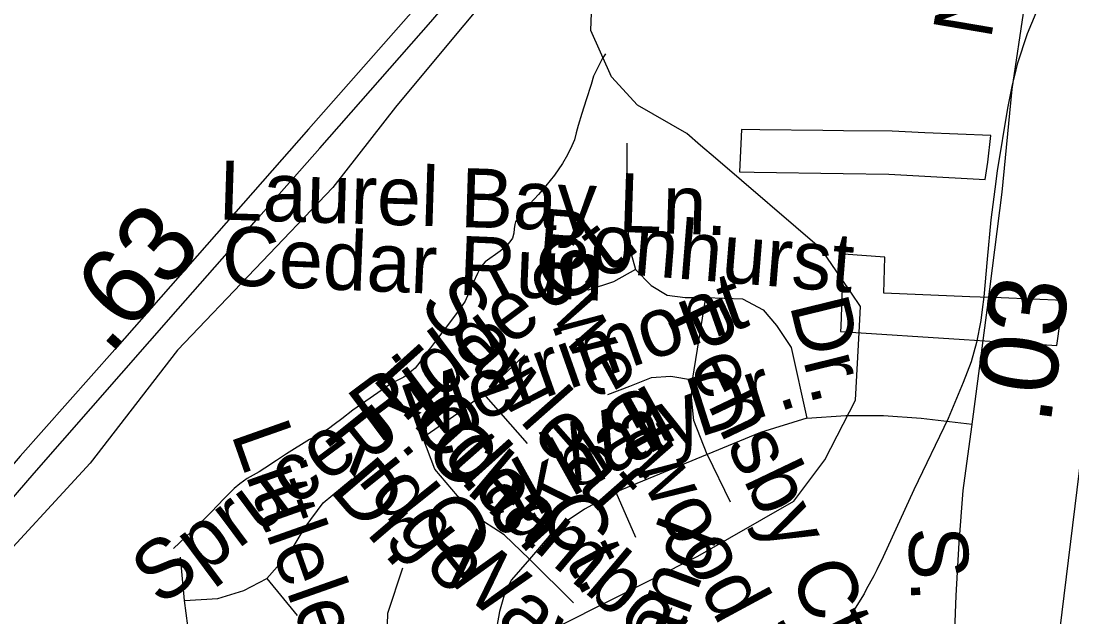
# Model space of a CAD drawing. Extents: x 2001466 to 31450019, y -30647475 to 847247.
# Drawn here: x 2045716 to 2049095, y 695720 to 697636 of the extents above; entities that cross this region are included whole.
import ezdxf

# ---------------------------------------------------------------- set-up
doc = ezdxf.new("R2010")
doc.units = 0
for name, color, linetype in [('Exist Boundary Political City Limit New', 7, 'Continuous'), ('Exist Boundary Political City Limit New Hole', 7, 'Continuous'), ('Exist Hydrographic Misc Water Feature', 7, 'Continuous'), ('Exist Road Non-System Type 51', 7, 'Continuous'), ('Exist Road Non-System Type 51 Label', 7, 'Continuous'), ('Exist Road Primary NC Attributed', 7, 'Continuous'), ('Exist Road Primary NC Divided Attributed', 7, 'Continuous'), ('Exist Road Primary NC Label', 7, 'Continuous'), ('Exist Road Primary NC Service Mileage Hundredths English Label', 7, 'Continuous'), ('Map Preparation Boundary City Limit Buffer Line', 7, 'Continuous')]:
    doc.layers.add(name, color=color, linetype=linetype)

msp = doc.modelspace()

# ---------------------------------------------------------------- linework, layer by layer
at = {"layer": 'Exist Boundary Political City Limit New'}
msp.add_lwpolyline([(2047200.1, 697695.4), (2047111.9, 697589.4), (2046920.2, 697359.6), (2046718.2, 697100.6), (2046219.1, 696578.1), (2045937.6, 696214.2), (2045601.9, 695849.6), (2045404.1, 695587.1), (2045394.9, 695569.2), (2045153.8, 695538.6), (2045142.2, 695545.7), (2045099.1, 695544.9), (2045000, 695541.9), (2044730.4, 695538.5), (2044386.1, 695529.1), (2044012.9, 695515.3), (2043630.1, 695501.1), (2043593, 695699.4), (2043497.5, 695693.8), (2043438.1, 695688.3), (2043433, 695715.4)], dxfattribs=at)
at = {"layer": 'Exist Boundary Political City Limit New Hole'}
for points in [[(2048090.8, 697286.7), (2048032.2, 697287.5), (2048030.2, 697241.4), (2048025.5, 697150.8), (2048072.6, 697150), (2048359.5, 697146.3), (2048506.5, 697143.1), (2048602.8, 697138), (2048816.1, 697126.8), (2048823.8, 697182.3), (2048834.2, 697267.8), (2048621.9, 697276.6), (2048516.2, 697281.8), (2048360.4, 697283), (2048294, 697283.9), (2048090.8, 697286.7)], [(2048493.4, 696877.2), (2048360.1, 696886.4), (2048356, 696778.2), (2048351.4, 696654), (2048350.8, 696637.7), (2048748.2, 696612.1), (2048848.2, 696605.8), (2049046.2, 696593.1), (2049066, 696737.8), (2048866.9, 696745.9), (2048766.6, 696749.1), (2048490, 696761.4), (2048493.4, 696877.2)]]:
    msp.add_lwpolyline(points, dxfattribs=at)
at = {"layer": 'Exist Hydrographic Misc Water Feature'}
for p, q in [((2047948.8, 697194.6), (2047900.9, 697235.8)), ((2048376.5, 696774.8), (2048295.1, 696894.2)), ((2048385.5, 696761.5), (2048376.5, 696774.8)), ((2048696.3, 696358.4), (2048586.2, 696128.8)), ((2048433.6, 695808.1), (2048426.2, 695794.7))]:
    msp.add_line(p, q, dxfattribs=at)
for points in [[(2047900.9, 697235.8), (2047856.2, 697274.2), (2047698.3, 697365.9), (2047614.2, 697456.3), (2047547.4, 697605.3), (2047555.4, 697805.2), (2047588.4, 697916.1), (2047596.4, 698132.5), (2047621.2, 698197.6), (2047587.6, 698462.4)], [(2049045.3, 697799.3), (2048992.2, 697694.6), (2048950.3, 697594.5)], [(2048950.3, 697594.5), (2048918.6, 697497.6), (2048910.6, 697465.2)], [(2048950.3, 697594.5), (2048918.6, 697497.6), (2048910.6, 697465.2)], [(2047594.5, 697530.4), (2047584.5, 697514.4), (2047566.6, 697480.4), (2047556.6, 697458.4), (2047548.6, 697432.3), (2047532.8, 697382.3), (2047518.9, 697338.4), (2047507, 697300.3), (2047501, 697276.3), (2047495.1, 697254.3), (2047487.1, 697234.3), (2047473.1, 697206.3), (2047457.2, 697178.2), (2047431.3, 697140.2), (2047403.2, 697106.1), (2047379.4, 697078.1), (2047351.3, 697048.1), (2047333.5, 697028), (2047321.6, 697016), (2047311.6, 697000), (2047305.4, 696990), (2047303.6, 696982), (2047301.7, 696967.9), (2047299.7, 696953.9), (2047295.6, 696937.9), (2047287.6, 696925.9), (2047275.7, 696912), (2047255.8, 696895.9), (2047207.8, 696861.8), (2047193.9, 696845.8), (2047183.8, 696823.8), (2047169.9, 696793.7), (2047144, 696735.7), (2047124.1, 696707.7), (2047090.3, 696661.6), (2047058.3, 696619.6), (2047032.3, 696585.5), (2047016.3, 696565.5), (2046998.4, 696539.5), (2046982.5, 696519.4), (2046966.5, 696507.4), (2046946.6, 696491.4), (2046918.7, 696477.3), (2046898.6, 696465.3), (2046838.7, 696423.2), (2046782.7, 696385.1), (2046746.8, 696357), (2046722.9, 696339), (2046704.8, 696324.9), (2046678.8, 696308.9), (2046643.1, 696290.8), (2046569.1, 696244.7), (2046537.1, 696222.6), (2046499.1, 696198.6), (2046481.1, 696186.6), (2046443.2, 696164.5), (2046419.2, 696148.4), (2046401.3, 696132.4), (2046369.3, 696100.4), (2046327.5, 696056.3), (2046263.5, 695994.2), (2046205.7, 695940.1)], [(2048910.6, 697465.2), (2048902.4, 697430.8), (2048887.2, 697355.7)], [(2048910.6, 697465.2), (2048902.4, 697430.8), (2048887.2, 697355.7)], [(2048887.2, 697355.7), (2048854.2, 697154.6), (2048846.8, 697095.9)], [(2048887.2, 697355.7), (2048854.2, 697154.6), (2048846.8, 697095.9)], [(2048295.1, 696894.2), (2048290.3, 696901.2), (2047948.8, 697194.6)], [(2048846.8, 697095.9), (2048834.3, 696996.4), (2048822.6, 696870)], [(2048846.8, 697095.9), (2048834.3, 696996.4), (2048822.6, 696870)], [(2048822.6, 696870), (2048811.1, 696749.3), (2048806, 696708.9)], [(2048822.6, 696870), (2048811.1, 696749.3), (2048806, 696708.9)], [(2048410.7, 696634.4), (2048415.2, 696718.1), (2048385.5, 696761.5)], [(2048806, 696708.9), (2048801.3, 696673.3), (2048788.1, 696602.3), (2048770.3, 696540.3), (2048758, 696507.4)], [(2048806, 696708.9), (2048801.3, 696673.3), (2048788.1, 696602.3), (2048770.3, 696540.3), (2048758, 696507.4)], [(2047226.3, 695557.9), (2047309.3, 695621.8), (2047892.3, 695915.1), (2048200.3, 696092.6), (2048300.3, 696225), (2048399.2, 696416.6), (2048410.7, 696634.4)], [(2048758, 696507.4), (2048745.3, 696473.8), (2048696.3, 696358.4)], [(2048758, 696507.4), (2048745.3, 696473.8), (2048696.3, 696358.4)], [(2047521.1, 693714.6), (2047887.1, 694225.5), (2048353.2, 694642.6), (2048943.2, 695050.5), (2048993.2, 695167.6), (2049139.2, 696355.9)], [(2048586.2, 696128.8), (2048487.3, 695913.3), (2048467, 695871.4)], [(2048586.2, 696128.8), (2048487.3, 695913.3), (2048467, 695871.4)], [(2048467, 695871.4), (2048458, 695852.5), (2048433.6, 695808.1)], [(2048467, 695871.4), (2048458, 695852.5), (2048433.6, 695808.1)], [(2048426.2, 695794.7), (2048306.3, 695601.8), (2048278.2, 695550.9)], [(2048426.2, 695794.7), (2048306.3, 695601.8), (2048278.2, 695550.9)]]:
    msp.add_lwpolyline(points, dxfattribs=at)
at = {"layer": 'Exist Road Non-System Type 51'}
for points in [[(2047663.8, 697243.5), (2047663.8, 697001), (2047671.7, 696907.1), (2047691.2, 696836.7)], [(2047691.2, 696836.7), (2047620.8, 696797.6), (2047538.8, 696770.2), (2047491.9, 696774.1)], [(2047691.2, 696836.7), (2047742, 696785.9), (2047792.8, 696754.6), (2047851.5, 696746.7), (2047917.9, 696746.7)], [(2047874.9, 696480.8), (2047917.9, 696746.7)], [(2047917.9, 696746.7), (2048035.2, 696742.8), (2048101.6, 696707.6), (2048144.6, 696656.8), (2048191.5, 696586.4), (2048242.3, 696359.5)], [(2047202.6, 696437.8), (2047335.5, 696562.9)], [(2047874.9, 696480.8), (2047804.6, 696492.5), (2047742, 696488.6), (2047671.7, 696461.2), (2047601.3, 696433.8)], [(2047921.8, 696242.2), (2047878.8, 696351.7), (2047871, 696426), (2047874.9, 696480.8)], [(2047007.2, 696296.9), (2047120.5, 696375.2), (2047202.6, 696437.8)], [(2047202.6, 696437.8), (2047343.3, 696277.4)], [(2048242.3, 696359.5), (2048093.8, 696312.6), (2047921.8, 696242.2)], [(2048242.3, 696359.5), (2048367.4, 696367.4), (2048488.6, 696367.4), (2048609.7, 696359.5), (2048773.6, 696339.5)], [(2047351.1, 695905.8), (2047269.1, 695984), (2047202.6, 696027.1), (2047155.7, 696066.2), (2047046.3, 696195.3), (2047007.2, 696296.9)], [(2047921.8, 696242.2), (2047628.7, 696120.9)], [(2047921.8, 696242.2), (2047996.1, 696089.7)], [(2046506.3, 695843.8), (2046580.6, 695928), (2046629, 696008.8), (2046687, 696086.3), (2046780.6, 696163.8)], [(2047628.7, 696120.9), (2047527, 696066.2), (2047468.4, 696027.1), (2047413.7, 695980.1), (2047351.1, 695905.8)], [(2047628.7, 696120.9), (2047691.2, 695976.2)], [(2046241.7, 695772.7), (2046228.8, 695911.6)], [(2047351.1, 695905.8), (2047292.4, 695838.9), (2047271.4, 695796.9), (2047253.7, 695737.2), (2047223, 695562.8)], [(2047351.1, 695905.8), (2047491.9, 695765)], [(2046942, 695876.4), (2046893.6, 695731.1), (2046890.3, 695624.5), (2046919.4, 695537.3), (2046958.1, 695479.2), (2047016.2, 695424.3), (2047083.9, 695388.8), (2047180.7, 695356.2)], [(2046241.7, 695772.7), (2046348.2, 695779.2), (2046432.1, 695805), (2046506.3, 695843.8)], [(2046506.3, 695843.8), (2046603.1, 695724.3)], [(2046267.6, 695569.3), (2046241.7, 695772.7)], [(2047694.1, 695457.9), (2047808.7, 695750.1)]]:
    msp.add_lwpolyline(points, dxfattribs=at)
at = {"layer": 'Exist Road Primary NC Attributed'}
msp.add_lwpolyline([(2049079.7, 693939.7), (2049029.5, 694140.4), (2048984.1, 694328.4), (2048886.5, 694703.4), (2048837.9, 694916.8), (2048763.5, 695240), (2048738.2, 695420.7), (2048716.6, 695646.7), (2048722.9, 695789.3), (2048731.9, 695958.3), (2048744.5, 696126.3), (2048772.5, 696331.2), (2048823.7, 696714.6), (2048870.7, 697085.4), (2048902.9, 697417.1), (2048942.4, 697683.3)], dxfattribs=at)
at = {"layer": 'Exist Road Primary NC Divided Attributed'}
for points in [[(2045017.3, 694290.1), (2045040.8, 694623.5), (2045059.9, 694780.9), (2045093.5, 694976.6), (2045120.2, 695081), (2045150.3, 695188.9), (2045191.5, 695314.2), (2045252.5, 695457.3), (2045299.4, 695547), (2045335.5, 695620), (2045387.4, 695708.8), (2045468.1, 695833.4), (2045569.6, 695965), (2045757.6, 696181.9), (2046221.2, 696710.4), (2046480.7, 697005.8), (2046676.8, 697227.3), (2047033.1, 697633.5), (2047229.2, 697863.1)], [(2046977.8, 697671.5), (2046639.8, 697288.5), (2046017.1, 696580), (2045712.6, 696237.3), (2045553.5, 696051.5), (2045419.7, 695881.9), (2045341.3, 695766.5), (2045289.4, 695685.7), (2045235.2, 695585.3), (2045189, 695487.3), (2045128.1, 695345.9), (2045079, 695198.4), (2045025.2, 694986.8), (2044993.2, 694796), (2044968.5, 694619.6), (2044957.2, 694474.3), (2044951.7, 694316.9)]]:
    msp.add_lwpolyline(points, dxfattribs=at)
at = {"layer": 'Map Preparation Boundary City Limit Buffer Line'}
for points in [[(2047200.1, 697695.4), (2047111.9, 697589.4), (2046920.2, 697359.6), (2046718.2, 697100.6), (2046219.1, 696578.1), (2045937.6, 696214.2), (2045601.9, 695849.6), (2045404.1, 695587.1), (2045394.9, 695569.2), (2045153.8, 695538.6), (2045142.2, 695545.7), (2045099.1, 695544.9), (2045000, 695541.9), (2044730.4, 695538.5), (2044386.1, 695529.1), (2044012.9, 695515.3), (2043630.1, 695501.1), (2043593, 695699.4), (2043497.5, 695693.8), (2043438.1, 695688.3), (2043433, 695715.4)], [(2048090.8, 697286.7), (2048032.2, 697287.5), (2048030.2, 697241.4), (2048025.5, 697150.8), (2048072.6, 697150), (2048359.5, 697146.3), (2048506.5, 697143.1), (2048602.8, 697138), (2048816.1, 697126.8), (2048823.8, 697182.3), (2048834.2, 697267.8), (2048621.9, 697276.6), (2048516.2, 697281.8), (2048360.4, 697283), (2048294, 697283.9), (2048090.8, 697286.7)], [(2048493.4, 696877.2), (2048360.1, 696886.4), (2048356, 696778.2), (2048351.4, 696654), (2048350.8, 696637.7), (2048748.2, 696612.1), (2048848.2, 696605.8), (2049046.2, 696593.1), (2049066, 696737.8), (2048866.9, 696745.9), (2048766.6, 696749.1), (2048490, 696761.4), (2048493.4, 696877.2)]]:
    msp.add_lwpolyline(points, dxfattribs=at)

# ---------------------------------------------------------------- texts
at = {"layer": 'Exist Road Non-System Type 51 Label'}
for s, rotation, p in [('Laurel Bay Ln.', 358.2079, (2046349.5, 696998)), ('Bonhurst', 355.3587, (2047372.2, 696844.9)), ('Spruce Ridge Ct.', 36.6909, (2046163.7, 695751.2)), ('Cedar Run', 357.6112, (2046358.3, 696787.7)), ('Sweetwood Trace', 298.3628, (2047339.6, 696843.1)), ('Merrimont', 19.4629, (2046984.8, 696277.2)), ('Sawleaf', 311.3877, (2046989.4, 696721)), ('Pensby Ct.', 295.5317, (2047787.7, 696683.8)), ('Dr.', 283.7982, (2048186.5, 696723.6)), ('Linden', 311.9513, (2046840.1, 696486.9)), ('Dr.', 17.7658, (2047896.3, 696297.2)), ('Oakhall', 29.0649, (2047078.4, 695877.9)), ('Way', 19.4629, (2047441.9, 696132.8)), ('Ct.', 311.3877, (2046956, 696349.7)), ('Ridge', 308.6243, (2046681.5, 696301.5)), ('Littleleaf Ct.', 289.4325, (2046390.1, 696308.7)), ('Chambord', 319.9341, (2047003.1, 696238.7)), ('Dr.', 310.6267, (2046704.6, 696126.5)), ('Ct.', 298.3628, (2047376.4, 696063.2)), ('Starland', 69.3293, (2047624.8, 695098.5)), ('Way', 319.9341, (2047056.3, 695860.1))]:
    msp.add_text(s, height=190, rotation=rotation, dxfattribs=at).set_placement(p)
at = {"layer": 'Exist Road Primary NC Label'}
for s, rotation, p in [('N. ', 80.341, (2048833.9, 697573.7)), ('S. ', 272.7607, (2048567.4, 696005.9))]:
    msp.add_text(s, height=190, rotation=rotation, dxfattribs=at).set_placement(p)
at = {"layer": 'Exist Road Primary NC Service Mileage Hundredths English Label'}
for s, rotation, p in [('.63', 48.6839, (2045998.7, 696559.1)), ('.03', 82.3951, (2049025.1, 696334.3))]:
    msp.add_text(s, height=250, rotation=rotation, dxfattribs=at).set_placement(p)

doc.saveas('drawing.dxf')
